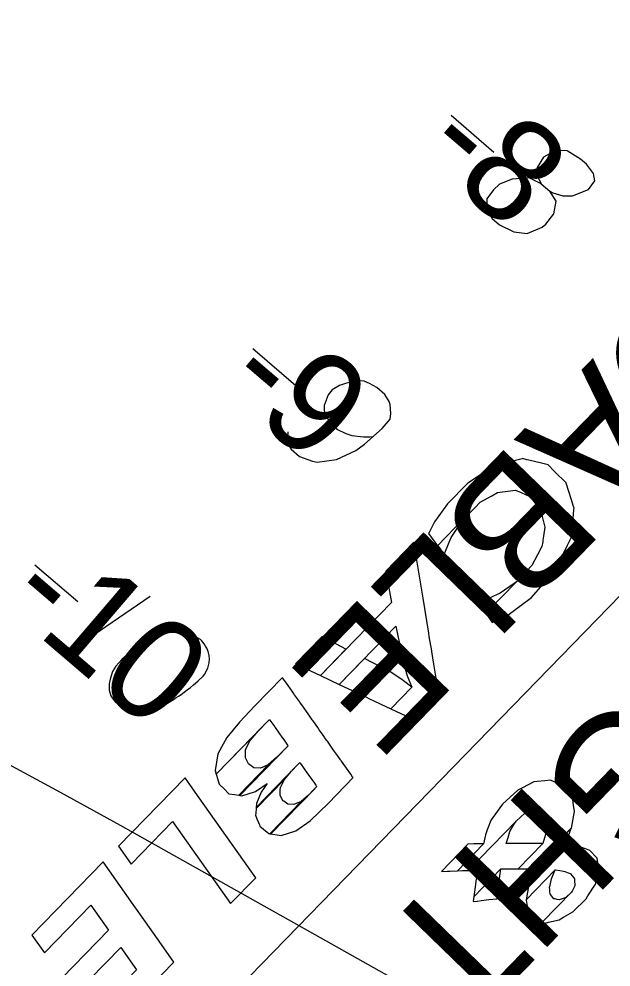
# Model space of a CAD drawing. Extents: x 3962991 to 3983549, y 181631 to 204078.
# Drawn here: x 3971261.3 to 3971454.7, y 195844.5 to 196154.3 of the extents above; entities that cross this region are included whole.
import ezdxf

# ---------------------------------------------------------------- set-up
doc = ezdxf.new("R2010")
doc.units = 0
for name, color, linetype in [('V-ANNO-MASK', 7, 'Continuous'), ('V-ANNO-MASK2', 7, 'Continuous'), ('V-RIVR-RANG', 7, 'Continuous'), ('V-TOPO-DPTH', 7, 'Continuous'), ('V-TOPO-MINR', 7, 'Continuous'), ('V-UTIL-IDEN', 7, 'Continuous'), ('V-UTIL-LINE', 7, 'Continuous')]:
    doc.layers.add(name, color=color, linetype=linetype)

msp = doc.modelspace()

# ---------------------------------------------------------------- linework, layer by layer
at = {"layer": 'V-ANNO-MASK'}
for points in [[(3971424.25, 195902.25), (3971419.27, 195897.75), (3971417.49, 195895.29), (3971415.54, 195892.61), (3971415.46, 195892.4), (3971414.27, 195889.26), (3971413.66, 195887.66), (3971413.04, 195884.72), (3971404.5, 195875.92), (3971406.2, 195875.98), (3971406.21, 195875.99), (3971407.99, 195876.05), (3971423.65, 195892.18), (3971426.52, 195894.8), (3971427.94, 195895.24), (3971429.79, 195895.81), (3971430.14, 195895.69), (3971430.78, 195895.48), (3971431.36, 195895.28), (3971431.37, 195895.28), (3971432.3, 195894.96), (3971432.7, 195894.38), (3971433.78, 195892.76), (3971433.78, 195892.04), (3971433.77, 195891.43), (3971433.76, 195890.68), (3971433.75, 195889.4), (3971433.29, 195887.84), (3971432.41, 195884.81), (3971424.4, 195876.56), (3971424.6, 195876.56), (3971428.86, 195876.58), (3971441.72, 195889.83), (3971442.75, 195895.25), (3971442.73, 195895.43), (3971442.46, 195897.28), (3971442.33, 195898.24), (3971442.17, 195899.34), (3971442.08, 195899.99), (3971441.83, 195900.34), (3971441.53, 195900.74), (3971440.41, 195902.32), (3971439.99, 195902.89), (3971439.46, 195903.62), (3971438.91, 195903.85), (3971438.31, 195904.11), (3971437.97, 195904.24), (3971437.05, 195904.63), (3971436.35, 195904.92), (3971436.12, 195905.01), (3971434.89, 195905.52), (3971433.05, 195905.33), (3971430.56, 195905.06), (3971429.51, 195904.95), (3971425.8, 195903.05), (3971425.55, 195902.92)], [(3971423.18, 195891.36), (3971423.65, 195892.18), (3971407.99, 195876.05), (3971408.31, 195876.06), (3971409.35, 195876.09), (3971410.68, 195876.14), (3971410.69, 195876.14), (3971411.16, 195876.15), (3971410.99, 195875.1), (3971410.84, 195874.14), (3971410.58, 195872.6), (3971410.38, 195871.41), (3971409.99, 195868.27), (3971409.89, 195867.45), (3971418.71, 195876.53), (3971419.3, 195876.54), (3971420.03, 195876.54), (3971421.26, 195876.55), (3971422.33, 195876.55), (3971424.4, 195876.56), (3971432.41, 195884.81), (3971430.37, 195884.82), (3971429.31, 195884.83), (3971428.09, 195884.83), (3971427.36, 195884.84), (3971426.78, 195884.84), (3971426.09, 195884.84), (3971423.44, 195884.85), (3971422.48, 195884.85), (3971421.25, 195884.86), (3971420.47, 195884.86), (3971420.86, 195886.15), (3971421.08, 195886.85), (3971421.68, 195888.8)], [(3971441.37, 195888.89), (3971441.71, 195889.82), (3971428.86, 195876.59), (3971429.43, 195876.59), (3971428.23, 195872.63), (3971427.87, 195871.46), (3971426.95, 195866.49), (3971436.43, 195876.25), (3971436.46, 195876.25), (3971436.52, 195876.24), (3971437.91, 195876.02), (3971439.21, 195875.81), (3971439.57, 195875.67), (3971440.15, 195875.46), (3971440.65, 195875.26), (3971441.31, 195875.01), (3971441.45, 195874.95), (3971442.55, 195873.59), (3971442.75, 195873.33), (3971442.76, 195873.17), (3971442.76, 195873.18), (3971442.79, 195872.46), (3971442.82, 195871.6), (3971442.83, 195871.61), (3971442.85, 195871.06), (3971441.97, 195869.32), (3971441.8, 195868.98), (3971432.24, 195859.13), (3971433.18, 195858.85), (3971434.3, 195859.12), (3971437.71, 195859.9), (3971439.19, 195860.79), (3971442.17, 195862.56), (3971446.53, 195866.72), (3971447.16, 195867.7), (3971449.63, 195871.54), (3971449.87, 195872.42), (3971450.85, 195876.16), (3971450.71, 195876.91), (3971450.52, 195877.96), (3971450.49, 195878.09), (3971450.36, 195878.8), (3971450.28, 195879.28), (3971450.13, 195880.02), (3971449.78, 195880.41), (3971449.7, 195880.49), (3971449.49, 195880.73), (3971448.3, 195882.01), (3971448.21, 195882.11), (3971447.76, 195882.58), (3971447.25, 195882.77), (3971446.67, 195882.98), (3971446.31, 195883.12), (3971445.19, 195883.52), (3971444.01, 195883.94), (3971443.95, 195883.95), (3971443.92, 195883.96), (3971440.46, 195884.42), (3971439.77, 195884.51)], [(3971409.84, 195884.7), (3971407.96, 195884.68), (3971399.28, 195875.74), (3971401.21, 195875.81), (3971402.18, 195875.84), (3971404.5, 195875.92), (3971413.04, 195884.72), (3971410.79, 195884.71)], [(3971418.61, 195875.82), (3971418.71, 195876.53), (3971409.89, 195867.45), (3971409.8, 195866.75), (3971409.81, 195866.76), (3971409.7, 195865.89), (3971411.08, 195866.06), (3971412.28, 195866.2), (3971414.83, 195866.5), (3971417.54, 195866.81), (3971417.81, 195869.57), (3971418.06, 195872.15), (3971418.25, 195873.45), (3971418.47, 195874.93)], [(3971436.41, 195876.19), (3971436.43, 195876.25), (3971426.95, 195866.49), (3971426.93, 195866.44), (3971426.95, 195866.38), (3971427.18, 195864.98), (3971427.4, 195863.65), (3971427.41, 195863.66), (3971427.48, 195863.22), (3971427.59, 195862.53), (3971427.91, 195862.14), (3971428.33, 195861.64), (3971428.41, 195861.53), (3971429.52, 195860.17), (3971429.73, 195859.92), (3971429.8, 195859.83), (3971430.37, 195859.67), (3971431.05, 195859.48), (3971431.48, 195859.35), (3971432.11, 195859.16), (3971432.24, 195859.13), (3971441.81, 195868.98), (3971439.96, 195867.25), (3971438.67, 195866.75), (3971437.79, 195866.41), (3971437.08, 195866.58), (3971436.49, 195866.72), (3971436.35, 195866.74), (3971435.98, 195866.82), (3971434.89, 195868.2), (3971434.8, 195868.3), (3971434.73, 195869.17), (3971434.68, 195869.83), (3971434.61, 195870.56), (3971434.77, 195871.23), (3971435.24, 195873.27), (3971436.36, 195876.07)]]:
    msp.add_lwpolyline(points, close=True, dxfattribs=at)
at = {"layer": 'V-ANNO-MASK2'}
for p, q in [((3971402.43, 196122.79), (3971416.46, 196110.79)), ((3971337.72, 196046.55), (3971351.74, 196034.55)), ((3971266.49, 195975.89), (3971280.52, 195963.88)), ((3971304.15, 195965.53), (3971275.55, 195945.91))]:
    msp.add_line(p, q, dxfattribs=at)
for points in [[(3971431.86, 196100.38), (3971434.67, 196097.98), (3971435.64, 196097.5), (3971438.9, 196096.44), (3971442.08, 196096.5), (3971447.34, 196098.59), (3971449.37, 196101.37), (3971448.99, 196103.77), (3971446.7, 196106.78), (3971444.7, 196108.49), (3971440.38, 196111.15), (3971437.74, 196111.32), (3971434.83, 196110.34), (3971432.68, 196109.05), (3971430.51, 196105.71), (3971430.28, 196103.82), (3971431.86, 196100.38), (3971427.97, 196102.33), (3971422.39, 196101.89), (3971418.21, 196100.26), (3971416.3, 196098.43), (3971414.1, 196095.45), (3971414.18, 196091.9), (3971415.9, 196089.04), (3971418.31, 196086.98), (3971422.97, 196084.73), (3971427.32, 196084.13), (3971432.21, 196086.19), (3971433.44, 196087.22), (3971435.99, 196090.6), (3971436.79, 196094.78), (3971434.67, 196097.98)], [(3971349.18, 196019.38), (3971348.9, 196015.81), (3971350.19, 196013.66), (3971352.99, 196011.26), (3971355.68, 196010.35), (3971357.23, 196009.72), (3971358.75, 196009.46), (3971365.04, 196010.33), (3971371.36, 196013.25), (3971374.19, 196015.34), (3971379.97, 196020.47), (3971382.54, 196023.47), (3971382.77, 196025.36), (3971382.54, 196028.34), (3971382.28, 196029.25), (3971380.79, 196031.57), (3971378.18, 196033.8), (3971375.83, 196035.11), (3971374.09, 196035.91), (3971370.71, 196036.02), (3971365.96, 196034.53), (3971363.65, 196033.04), (3971362.28, 196031.44), (3971361.05, 196027.97), (3971360.99, 196026.29), (3971361.71, 196024.28), (3971363.6, 196021.63), (3971365.4, 196020.08), (3971368.12, 196018.8), (3971370.04, 196018.2), (3971373.82, 196017.74), (3971375.88, 196017.72), (3971376.99, 196017.8)], [(3971320.98, 195951.13), (3971320.58, 195951.47), (3971319.21, 195952.3), (3971318.24, 195952.78), (3971317.46, 195953.1), (3971316.12, 195953.55), (3971314.4, 195953.98), (3971312.88, 195954.24), (3971311.2, 195954.29), (3971309.91, 195954.01), (3971308.45, 195953.52), (3971306.99, 195953.03), (3971305.36, 195952.34), (3971304.27, 195951.89), (3971302.85, 195951.03), (3971300.53, 195949.54), (3971297.36, 195947.04), (3971294.9, 195944.98), (3971293.01, 195942.78), (3971291.84, 195941), (3971291.1, 195938.51), (3971290.84, 195937), (3971290.81, 195934.94), (3971291.33, 195933.11), (3971291.76, 195932.39), (3971292.79, 195931.16), (3971293.79, 195930.3), (3971295.57, 195929.13), (3971297.31, 195928.33), (3971298.83, 195928.08), (3971301.09, 195927.88), (3971302.21, 195927.97), (3971303.69, 195928.08), (3971304.98, 195928.37), (3971305.9, 195928.63), (3971307.15, 195929.29), (3971307.7, 195929.51), (3971308.96, 195930.17), (3971310.39, 195931.03), (3971311.82, 195931.89), (3971312.7, 195932.52), (3971313.42, 195932.95), (3971314.3, 195933.58), (3971316.25, 195935.04), (3971317.31, 195935.87), (3971318.36, 195936.7), (3971319.76, 195937.94), (3971321.51, 195939.57), (3971322.02, 195940.17), (3971322.51, 195941.14), (3971322.99, 195942.12), (3971323.42, 195943.83), (3971323.51, 195945.15), (3971323.42, 195946.26), (3971323.13, 195947.55), (3971322.67, 195948.64), (3971322.24, 195949.35), (3971321.81, 195950.07), (3971320.98, 195951.13)]]:
    msp.add_lwpolyline(points, dxfattribs=at)
for points in [[(3971407.91, 196002.57), (3971407.8, 196002.49), (3971401.33, 195995.8), (3971397.07, 195989.9), (3971395.25, 195986.47), (3971395.06, 195986.1), (3971398.04, 195982.16), (3971406.66, 195991.03), (3971410.16, 195994.56), (3971411.91, 195996.33), (3971415.73, 195998.49), (3971417.66, 195999.58), (3971423.46, 196000.33), (3971425.3, 195999.5), (3971428.18, 195998.18), (3971431.57, 195993.98), (3971431.63, 195993.9), (3971433.04, 195988.22), (3971432.62, 195985.27), (3971432.43, 195983.96), (3971432.36, 195983.47), (3971432.13, 195981.88), (3971430.66, 195979.16), (3971428.81, 195975.73), (3971423.79, 195970.33), (3971413.85, 195960.09), (3971415.43, 195957.72), (3971415.91, 195957.01), (3971420.95, 195959.44), (3971425.32, 195962.69), (3971428.72, 195965.22), (3971428.72, 195965.23), (3971436.73, 195974.45), (3971437.9, 195976.9), (3971440.51, 195982.34), (3971441.64, 195984.71), (3971442.09, 195989.17), (3971442.12, 195989.44), (3971442.29, 195991.13), (3971442.42, 195992.48), (3971442.58, 195993.99), (3971442.62, 195994.45), (3971442.36, 195995.29), (3971441.76, 195997.19), (3971440.04, 196002.56), (3971440.01, 196002.67), (3971436.22, 196006.45), (3971434.1, 196008.56), (3971431.96, 196009.09), (3971427.86, 196010.08), (3971427.16, 196010.26), (3971425.76, 196010.6), (3971425.73, 196010.6), (3971425.64, 196010.58), (3971416.6, 196008.28), (3971416.38, 196008.22), (3971412.09, 196005.36)], [(3971406.5, 195990.79), (3971406.66, 195991.03), (3971398.04, 195982.16), (3971398.07, 195982.12), (3971398.09, 195982.1), (3971398.84, 195981.1), (3971399.22, 195980.6), (3971400.23, 195979.26), (3971401.86, 195983.32), (3971402.48, 195984.85), (3971406.41, 195990.67)], [(3971391.99, 195972.88), (3971390.29, 195983.26), (3971381.13, 195973.83), (3971382.95, 195963.57), (3971359.77, 195939.71), (3971365.94, 195936.8), (3971384.45, 195955.85), (3971386.73, 195944.9), (3971386.94, 195943.85), (3971388.15, 195939.65), (3971388.22, 195939.37), (3971389.6, 195935.95), (3971382.74, 195928.88), (3971389.29, 195925.78), (3971398.22, 195934.98), (3971396.84, 195943.4), (3971396.16, 195947.54), (3971396.11, 195947.85), (3971395.34, 195952.51), (3971395.17, 195953.59), (3971393.3, 195964.96)], [(3971413.25, 195964.21), (3971411.54, 195963.56), (3971411.98, 195962.9), (3971412.15, 195962.65), (3971412.68, 195961.85), (3971413.16, 195961.13), (3971413.76, 195960.24), (3971413.85, 195960.09), (3971423.79, 195970.33), (3971423.08, 195969.84), (3971418.5, 195966.63), (3971416.33, 195965.61), (3971413.9, 195964.46)], [(3971368.12, 195948.3), (3971360.38, 195952.46), (3971351.69, 195943.51), (3971359.77, 195939.71)], [(3971382.75, 195940.8), (3971374.23, 195945.33), (3971365.94, 195936.8), (3971374.8, 195932.62), (3971375.64, 195932.22), (3971379.27, 195930.51), (3971379.51, 195930.4), (3971382.74, 195928.88), (3971389.6, 195935.95), (3971386.93, 195938.04), (3971386.73, 195938.2), (3971383.5, 195940.31)], [(3971347.42, 195939.01), (3971347.37, 195939.07), (3971338.38, 195929.81), (3971333.35, 195924.52), (3971329.18, 195919.5), (3971326.3, 195914.17), (3971325.39, 195908.69), (3971325.76, 195907.48), (3971343.13, 195925.37), (3971343.14, 195925.36), (3971343.3, 195925.14), (3971343.9, 195924.29), (3971344.86, 195922.93), (3971344.96, 195922.79), (3971344.96, 195922.79), (3971346.18, 195921.05), (3971347.41, 195919.31), (3971347.46, 195919.25), (3971348.39, 195917.93), (3971349.04, 195917), (3971349.23, 195916.75), (3971349.23, 195916.74), (3971333.49, 195900.53), (3971334.11, 195900.42), (3971338.61, 195901.85), (3971342.39, 195904.47), (3971340.4, 195901.61), (3971338.89, 195897.88), (3971338.79, 195896.65), (3971353.03, 195911.32), (3971353.04, 195911.31), (3971353.18, 195911.11), (3971353.73, 195910.34), (3971354, 195909.94), (3971354.69, 195908.97), (3971355.83, 195907.36), (3971356.03, 195907.06), (3971356.04, 195907.07), (3971356.93, 195905.8), (3971357.83, 195904.51), (3971358.28, 195903.88), (3971358.42, 195903.68), (3971358.58, 195903.46), (3971358.58, 195903.44), (3971343.59, 195888), (3971346.98, 195887.49), (3971351.7, 195888.96), (3971356.39, 195892.24), (3971362.37, 195898.06), (3971370.43, 195906.36), (3971370.3, 195906.55), (3971369.67, 195907.45), (3971368.28, 195909.42), (3971366.64, 195911.74), (3971366.64, 195911.75), (3971366.48, 195911.97), (3971366.34, 195912.17), (3971365.89, 195912.81), (3971364.99, 195914.09), (3971364.09, 195915.36), (3971363.88, 195915.66), (3971362.75, 195917.27), (3971362.06, 195918.24), (3971361.79, 195918.63), (3971361.24, 195919.4), (3971361.1, 195919.6), (3971361.09, 195919.61), (3971360.63, 195920.27), (3971359.74, 195921.53), (3971359.41, 195922), (3971358.89, 195922.74), (3971357.58, 195924.59), (3971357.28, 195925.02), (3971357.27, 195925.03), (3971357.09, 195925.29), (3971356.44, 195926.22), (3971355.51, 195927.53), (3971355.46, 195927.6), (3971354.23, 195929.34), (3971353.01, 195931.08), (3971352.91, 195931.22), (3971351.95, 195932.58), (3971351.35, 195933.43), (3971351.2, 195933.65), (3971351.19, 195933.66), (3971350.54, 195934.58), (3971348.68, 195937.21), (3971347.72, 195938.58)], [(3971339.43, 195921.54), (3971341.54, 195923.72), (3971325.76, 195907.48), (3971325.76, 195907.46), (3971325.85, 195907.17), (3971326.19, 195906.06), (3971326.74, 195904.26), (3971326.85, 195904.15), (3971328.33, 195902.67), (3971329.81, 195901.18), (3971329.86, 195901.12), (3971331.76, 195900.81), (3971333.1, 195900.59), (3971342.89, 195910.66), (3971340.17, 195909.47), (3971338.11, 195909.62), (3971338, 195909.62), (3971336.26, 195910.83), (3971335.28, 195912.82), (3971335.29, 195913.07), (3971335.37, 195915.51), (3971336.87, 195918.52)], [(3971345.49, 195912.91), (3971342.88, 195910.66), (3971333.1, 195900.59), (3971333.47, 195900.53), (3971333.49, 195900.53), (3971347.76, 195915.22)], [(3971350.3, 195908.48), (3971352.16, 195910.42), (3971338.79, 195896.65), (3971338.78, 195896.63)], [(3971348.01, 195905.79), (3971350.29, 195908.48), (3971338.79, 195896.63), (3971338.76, 195896.25)], [(3971319.69, 195900.51), (3971315.58, 195906.33), (3971293.85, 195883.96), (3971297.96, 195878.14), (3971311.5, 195892.09), (3971330.45, 195865.19), (3971338.64, 195873.62)], [(3971346.7, 195903.1), (3971348.01, 195905.78), (3971338.76, 195896.25), (3971338.64, 195894.8), (3971338.58, 195894.06), (3971339.05, 195892.87), (3971339.84, 195890.9), (3971339.98, 195890.54), (3971341.17, 195889.56), (3971342.36, 195888.58), (3971342.95, 195888.09), (3971343.25, 195888.05), (3971353.5, 195898.61), (3971352.92, 195898.36), (3971351.11, 195897.59), (3971349.11, 195897.74), (3971347.85, 195898.64), (3971347.55, 195898.84), (3971346.62, 195900.66), (3971346.68, 195902.4)], [(3971424.25, 195902.25), (3971419.27, 195897.75), (3971417.49, 195895.29), (3971415.54, 195892.61), (3971415.46, 195892.4), (3971414.27, 195889.26), (3971413.66, 195887.66), (3971413.04, 195884.72), (3971404.5, 195875.92), (3971406.2, 195875.98), (3971406.21, 195875.99), (3971407.99, 195876.05), (3971423.65, 195892.18), (3971426.52, 195894.8), (3971427.94, 195895.24), (3971429.79, 195895.81), (3971430.14, 195895.69), (3971430.78, 195895.48), (3971431.36, 195895.28), (3971431.37, 195895.28), (3971432.3, 195894.96), (3971432.7, 195894.38), (3971433.78, 195892.76), (3971433.78, 195892.04), (3971433.77, 195891.43), (3971433.76, 195890.68), (3971433.75, 195889.4), (3971433.29, 195887.84), (3971432.41, 195884.81), (3971424.4, 195876.56), (3971424.6, 195876.56), (3971428.86, 195876.58), (3971441.72, 195889.83), (3971442.75, 195895.25), (3971442.73, 195895.43), (3971442.46, 195897.28), (3971442.33, 195898.24), (3971442.17, 195899.34), (3971442.08, 195899.99), (3971441.83, 195900.34), (3971441.53, 195900.74), (3971440.41, 195902.32), (3971439.99, 195902.89), (3971439.46, 195903.62), (3971438.91, 195903.85), (3971438.31, 195904.11), (3971437.97, 195904.24), (3971437.05, 195904.63), (3971436.35, 195904.92), (3971436.12, 195905.01), (3971434.89, 195905.52), (3971433.05, 195905.33), (3971430.56, 195905.06), (3971429.51, 195904.95), (3971425.8, 195903.05), (3971425.55, 195902.92)], [(3971355.84, 195900.63), (3971353.49, 195898.6), (3971343.25, 195888.05), (3971343.57, 195888), (3971343.59, 195888), (3971357.91, 195902.74)], [(3971423.18, 195891.36), (3971423.65, 195892.18), (3971407.99, 195876.05), (3971408.31, 195876.06), (3971409.35, 195876.09), (3971410.68, 195876.14), (3971410.69, 195876.14), (3971411.16, 195876.15), (3971410.99, 195875.1), (3971410.84, 195874.14), (3971410.58, 195872.6), (3971410.38, 195871.41), (3971409.99, 195868.27), (3971409.89, 195867.45), (3971418.71, 195876.53), (3971419.3, 195876.54), (3971420.03, 195876.54), (3971421.26, 195876.55), (3971422.33, 195876.55), (3971424.4, 195876.56), (3971432.41, 195884.81), (3971430.37, 195884.82), (3971429.31, 195884.83), (3971428.09, 195884.83), (3971427.36, 195884.84), (3971426.78, 195884.84), (3971426.09, 195884.84), (3971423.44, 195884.85), (3971422.48, 195884.85), (3971421.25, 195884.86), (3971420.47, 195884.86), (3971420.86, 195886.15), (3971421.08, 195886.85), (3971421.68, 195888.8)], [(3971441.37, 195888.89), (3971441.71, 195889.82), (3971428.86, 195876.59), (3971429.43, 195876.59), (3971428.23, 195872.63), (3971427.87, 195871.46), (3971426.95, 195866.49), (3971436.43, 195876.25), (3971436.46, 195876.25), (3971436.52, 195876.24), (3971437.91, 195876.02), (3971439.21, 195875.81), (3971439.57, 195875.67), (3971440.15, 195875.46), (3971440.65, 195875.26), (3971441.31, 195875.01), (3971441.45, 195874.95), (3971442.55, 195873.59), (3971442.75, 195873.33), (3971442.76, 195873.17), (3971442.76, 195873.18), (3971442.79, 195872.46), (3971442.82, 195871.6), (3971442.83, 195871.61), (3971442.85, 195871.06), (3971441.97, 195869.32), (3971441.8, 195868.98), (3971432.24, 195859.13), (3971433.18, 195858.85), (3971434.3, 195859.12), (3971437.71, 195859.9), (3971439.19, 195860.79), (3971442.17, 195862.56), (3971446.53, 195866.72), (3971447.16, 195867.7), (3971449.63, 195871.54), (3971449.87, 195872.42), (3971450.85, 195876.16), (3971450.71, 195876.91), (3971450.52, 195877.96), (3971450.49, 195878.09), (3971450.36, 195878.8), (3971450.28, 195879.28), (3971450.13, 195880.02), (3971449.78, 195880.41), (3971449.7, 195880.49), (3971449.49, 195880.73), (3971448.3, 195882.01), (3971448.21, 195882.11), (3971447.76, 195882.58), (3971447.25, 195882.77), (3971446.67, 195882.98), (3971446.31, 195883.12), (3971445.19, 195883.52), (3971444.01, 195883.94), (3971443.95, 195883.95), (3971443.92, 195883.96), (3971440.46, 195884.42), (3971439.77, 195884.51)], [(3971409.84, 195884.7), (3971407.96, 195884.68), (3971399.28, 195875.74), (3971401.21, 195875.81), (3971402.18, 195875.84), (3971404.5, 195875.92), (3971413.04, 195884.72), (3971410.79, 195884.71)], [(3971292.93, 195873.03), (3971288.85, 195878.81), (3971265.59, 195854.86), (3971269.67, 195849.08), (3971284.82, 195864.68), (3971290.58, 195856.53), (3971275.43, 195840.93), (3971279.41, 195835.29), (3971294.56, 195850.89), (3971299.74, 195843.52), (3971284.59, 195827.92), (3971288.65, 195822.15), (3971311.91, 195846.1), (3971307.84, 195851.87), (3971302.66, 195859.23), (3971298.68, 195864.87)], [(3971418.61, 195875.82), (3971418.71, 195876.53), (3971409.89, 195867.45), (3971409.8, 195866.75), (3971409.81, 195866.76), (3971409.7, 195865.89), (3971411.08, 195866.06), (3971412.28, 195866.2), (3971414.83, 195866.5), (3971417.54, 195866.81), (3971417.81, 195869.57), (3971418.06, 195872.15), (3971418.25, 195873.45), (3971418.47, 195874.93)], [(3971436.41, 195876.19), (3971436.43, 195876.25), (3971426.95, 195866.49), (3971426.93, 195866.44), (3971426.95, 195866.38), (3971427.18, 195864.98), (3971427.4, 195863.65), (3971427.41, 195863.66), (3971427.48, 195863.22), (3971427.59, 195862.53), (3971427.91, 195862.14), (3971428.33, 195861.64), (3971428.41, 195861.53), (3971429.52, 195860.17), (3971429.73, 195859.92), (3971429.8, 195859.83), (3971430.37, 195859.67), (3971431.05, 195859.48), (3971431.48, 195859.35), (3971432.11, 195859.16), (3971432.24, 195859.13), (3971441.81, 195868.98), (3971439.96, 195867.25), (3971438.67, 195866.75), (3971437.79, 195866.41), (3971437.08, 195866.58), (3971436.49, 195866.72), (3971436.35, 195866.74), (3971435.98, 195866.82), (3971434.89, 195868.2), (3971434.8, 195868.3), (3971434.73, 195869.17), (3971434.68, 195869.83), (3971434.61, 195870.56), (3971434.77, 195871.23), (3971435.24, 195873.27), (3971436.36, 195876.07)]]:
    msp.add_lwpolyline(points, close=True, dxfattribs=at)
at = {"layer": 'V-TOPO-DPTH'}
msp.add_lwpolyline([(3971382.4, 195841.23), (3971351.05, 195858.98), (3971294.55, 195890.68), (3971274.9, 195901.51), (3971255.15, 195912.14), (3971235.24, 195922.47), (3971215.23, 195932.6), (3971135.78, 195972.06), (3971115.57, 195981.68), (3971095.16, 195990.84), (3971074.46, 195999.32), (3971053.56, 196007.33), (3971032.32, 196014.19), (3971010.84, 196019.97), (3970988.99, 196024.14), (3970966.89, 196027.23), (3970931.94, 196030.81), (3970919.72, 196027.65), (3970911.02, 196021.78), (3970907.62, 196011.86), (3970907.73, 195999.24), (3970915.42, 195982.24)], dxfattribs=at)
at = {"layer": 'V-TOPO-MINR'}
msp.add_lwpolyline([(3971382.4, 195841.23), (3971351.05, 195858.98), (3971294.55, 195890.68), (3971274.9, 195901.51), (3971255.15, 195912.14), (3971235.24, 195922.47), (3971215.23, 195932.6), (3971135.78, 195972.06), (3971115.57, 195981.68), (3971095.16, 195990.84), (3971074.46, 195999.32), (3971053.56, 196007.33), (3971032.32, 196014.19), (3971010.84, 196019.97), (3970988.99, 196024.14), (3970966.89, 196027.23), (3970931.94, 196030.81), (3970919.72, 196027.65), (3970911.02, 196021.78), (3970907.62, 196011.86), (3970907.73, 195999.24), (3970915.42, 195982.24)], dxfattribs=at)
at = {"layer": 'V-UTIL-LINE'}
msp.add_line((3972191.85, 196721.9), (3970928.71, 195421.26), dxfattribs=at)

# ---------------------------------------------------------------- texts
at = {"layer": 'V-ANNO-MASK'}
for s, height, rotation, p in [('1 SUB CABLE', 41.9999, 225.8381, (3971601.09, 196200.32)), ('-8', 33.5, 319.4458, (3971391.45, 196109.96)), ('-9', 33.5, 319.4458, (3971326.74, 196033.73)), ('-10', 33.5, 319.4458, (3971255.51, 195963.06))]:
    msp.add_text(s, height=height, rotation=rotation, dxfattribs=at).set_placement(p)
at = {"layer": 'V-RIVR-RANG'}
for s, p in [('-8', (3971391.45, 196109.96)), ('-9', (3971326.74, 196033.73)), ('-10', (3971255.51, 195963.06))]:
    msp.add_text(s, height=33.5, rotation=319.4458, dxfattribs=at).set_placement(p)
at = {"layer": 'V-UTIL-IDEN'}
for s, p in [('LA. POWER & LIGHT CO.', (3971757.08, 196244.16)), ('1 SUB CABLE', (3971601.09, 196200.32))]:
    msp.add_text(s, height=41.9999, rotation=225.8381, dxfattribs=at).set_placement(p)

doc.saveas('drawing.dxf')
